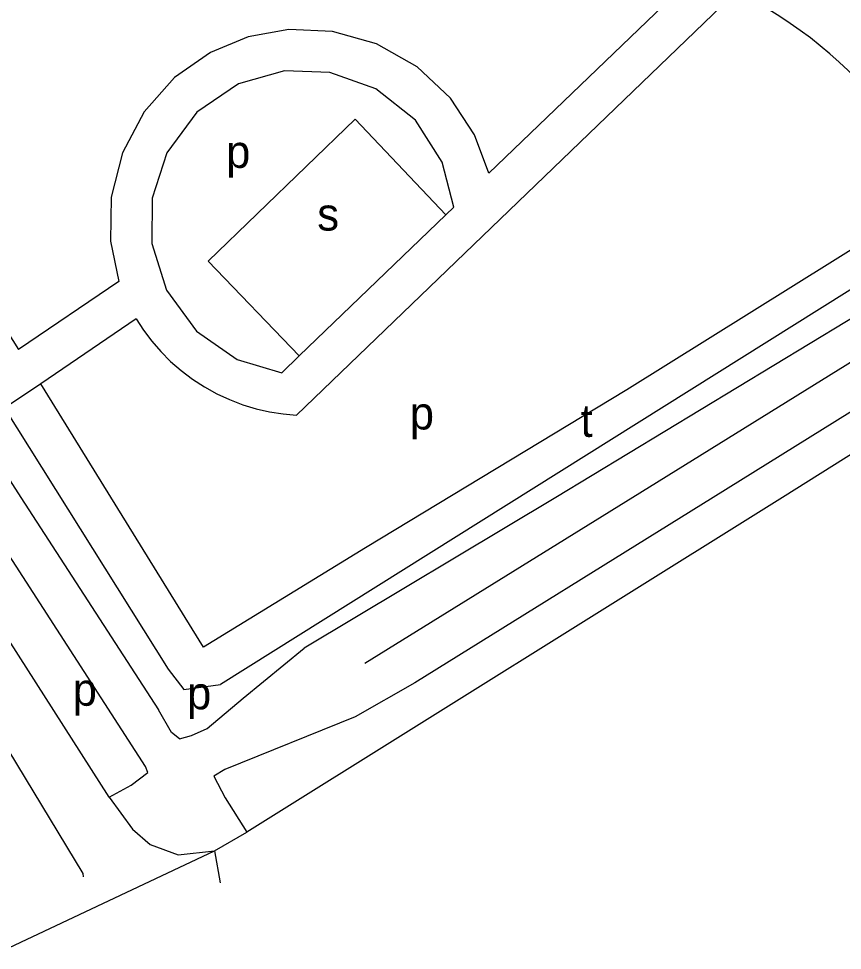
# Model space of a CAD drawing. Extents: x 158848 to 160613, y 385889 to 387762.
# Drawn here: x 160012.4 to 160113.5, y 386111.1 to 386225.4 of the extents above; entities that cross this region are included whole.
import ezdxf

# ---------------------------------------------------------------- set-up
doc = ezdxf.new("R2010")
doc.units = 0
for name, color, linetype in [('BLT_Basislijn', 7, 'Continuous'), ('BLT_Centroide', 7, 'Continuous'), ('BLT_Vlakafsluiter', 7, 'Continuous')]:
    doc.layers.add(name, color=color, linetype=linetype)

msp = doc.modelspace()

# ---------------------------------------------------------------- linework, layer by layer
at = {"layer": 'BLT_Basislijn'}
for p, q in [((159982.35, 386231.88), (160012.37, 386184.83)), ((160070.09, 386206.44), (160095.42, 386230.8)), ((160046.46, 386176.77), (160100.43, 386228.68)), ((160064.81, 386201.36), (160065.77, 386202.28)), ((160046.81, 386184.04), (160064.81, 386201.36)), ((160044.66, 386181.97), (160046.81, 386184.04)), ((160030.73, 386145.6), (160032.63, 386143.13)), ((160032.63, 386143.13), (160037.16, 386143.73)), ((160036.39, 386123.3), (160040.36, 386125.59))]:
    msp.add_line(p, q, dxfattribs=at)
for points in [[(160336.29, 386308.98), (160333.57, 386311.08), (160330.93, 386311.27), (160200.07, 386230.42), (160097.58, 386166.67), (160060.99, 386143.91), (160053.68, 386139.74), (160037.68, 386133.3), (160036.34, 386132.46), (160037.72, 386129.81), (160040.36, 386125.59)], [(160117.34, 386215.72), (160116.32, 386216.85), (160115.26, 386217.96), (160114.18, 386219.03), (160113.06, 386220.08), (160111.91, 386221.1), (160110.73, 386222.08), (160109.53, 386223.04), (160108.29, 386223.95), (160107.04, 386224.83), (160105.76, 386225.68), (160104.45, 386226.49), (160103.13, 386227.26), (160101.79, 386227.99), (160100.43, 386228.68)], [(160023.48, 386129.92), (160026.19, 386131.37), (160028.22, 386132.94), (160027.96, 386133.66), (160006.59, 386166.67), (159991.06, 386190.65), (159976.18, 386215.13), (159970.94, 386223.19), (159969.04, 386224.89), (159965.37, 386222.79)], [(160070.09, 386206.44), (160068.31, 386211.15), (160065.35, 386215.65), (160061.26, 386219.5), (160056.3, 386222.31), (160050.9, 386223.84), (160045.52, 386224.07), (160040.56, 386223.18), (160035.9, 386221.26), (160031.49, 386218.17), (160027.76, 386213.98), (160025.1, 386208.94), (160023.72, 386203.5), (160023.64, 386198.11), (160024.67, 386193.18)], [(160023.48, 386129.92), (159999.98, 386166.67), (159991.74, 386179.55), (159965.95, 386221.9), (159965.37, 386222.79)], [(160065.77, 386202.28), (160064.36, 386207.79), (160061.08, 386212.94), (160056.21, 386216.81), (160050.56, 386218.82), (160044.99, 386219), (160039.35, 386217.41), (160034.25, 386213.92), (160030.57, 386208.96), (160028.76, 386203.39), (160028.72, 386197.81), (160030.51, 386192.09), (160034.19, 386187.08), (160039.2, 386183.6), (160044.66, 386181.97)], [(160188.21, 386218.24), (160106.12, 386166.67), (160040.36, 386125.59)], [(160046.81, 386184.04), (160035.65, 386195.67), (160053.68, 386213.07), (160064.81, 386201.36)], [(160130.04, 386201.92), (160037.16, 386143.73)], [(160117.37, 386198.8), (160086.99, 386179.89), (160054.93, 386160.51), (160035.04, 386148.29), (160015.08, 386180.62)], [(160131.79, 386199.06), (160078.31, 386166.67), (160047.41, 386148.19)], [(160134.06, 386195.37), (160087.73, 386166.67), (160054.85, 386146.3)], [(160024.67, 386193.18), (160012.37, 386184.83)], [(160026.81, 386188.58), (160015.08, 386180.62)], [(160026.81, 386188.58), (160027.71, 386187.2), (160028.71, 386185.86), (160029.82, 386184.58), (160031.03, 386183.36), (160032.33, 386182.23), (160033.71, 386181.18), (160035.17, 386180.24), (160036.69, 386179.4), (160038.26, 386178.67), (160039.87, 386178.05), (160041.51, 386177.55), (160043.16, 386177.18), (160044.82, 386176.92), (160046.46, 386176.77)], [(160015.08, 386180.62), (160010.64, 386177.61)], [(160010.64, 386177.61), (160030.73, 386145.6)], [(160007.13, 386175.22), (160012.66, 386166.67), (160029.52, 386140.63)], [(159999.6, 386153.87), (160010.06, 386137.31), (160020.27, 386120.53), (160020.28, 386120.13)], [(160032.11, 386137.07), (160033.58, 386137.45), (160035.51, 386138.32), (160039.93, 386142.06), (160047.41, 386148.19)], [(160032.11, 386137.07), (160031.12, 386137.82), (160029.52, 386140.63)], [(160023.48, 386129.92), (160026.36, 386125.99), (160028.52, 386124.09), (160031.95, 386122.82), (160036.39, 386123.3)]]:
    msp.add_lwpolyline(points, dxfattribs=at)
at = {"layer": 'BLT_Vlakafsluiter'}
for p, q in [((160010.47, 386111.11), (160036.39, 386123.3)), ((160036.39, 386123.3), (160037.12, 386119.4))]:
    msp.add_line(p, q, dxfattribs=at)

# ---------------------------------------------------------------- texts
at = {"layer": 'BLT_Centroide'}
for s, p in [('p', (160037.83, 386207.1)), ('s', (160049.02, 386199.41)), ('p', (160060.37, 386175.01)), ('t', (160081.33, 386174.1)), ('p', (160019.01, 386141.12)), ('p', (160033.04, 386140.68))]:
    msp.add_text(s, height=4, dxfattribs=at).set_placement(p)

doc.saveas('drawing.dxf')
